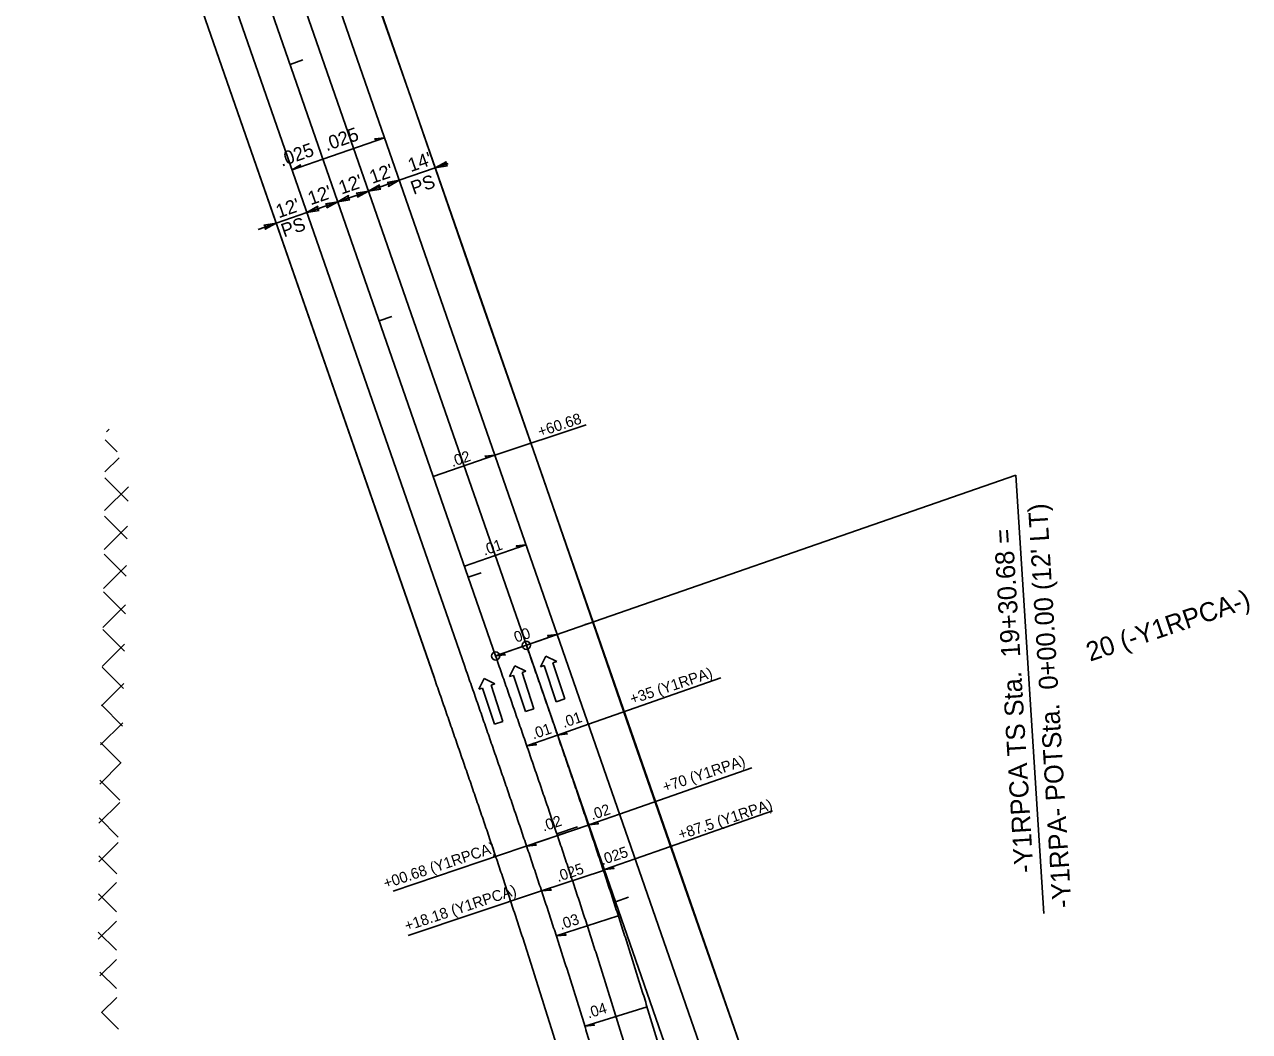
# Model space of a CAD drawing. Extents: x 2389694 to 2405615, y 547005 to 573532.
# Drawn here: x 2395669.6 to 2396120.7, y 554921.7 to 555292.6 of the extents above; entities that cross this region are included whole.
import ezdxf

# ---------------------------------------------------------------- set-up
doc = ezdxf.new("R2010")
doc.units = 0
for name, color, linetype in [('Prop Dimension', 7, 'Continuous'), ('Prop Dimension Text', 7, 'Continuous'), ('Prop EOT', 7, 'Continuous'), ('Prop Guardrail', 7, 'Continuous'), ('Prop Hatching', 7, 'Continuous'), ('Prop Horizontal Alignment', 7, 'Continuous'), ('Prop Horizontal Alignment Curve and Spiral Data', 7, 'Continuous'), ('Prop Horizontal Alignment Tick Large', 7, 'Continuous'), ('Prop Horizontal Alignment Tick Small', 7, 'Continuous'), ('Prop Lane Arrow Through CELL', 7, 'Continuous'), ('Prop Lane Lines', 7, 'Continuous'), ('Prop SBG', 7, 'Continuous'), ('Prop Super Arrow 1 Lane CELL', 7, 'Continuous'), ('Prop Superelevation Label', 7, 'Continuous')]:
    doc.layers.add(name, color=color, linetype=linetype)

msp = doc.modelspace()

# ---------------------------------------------------------------- linework, layer by layer
at = {"layer": 'Prop Dimension'}
for p, q in [((2395807.6, 555235.2), (2395820.82, 555239.79)), ((2395820.82, 555239.79), (2395825.55, 555241.43)), ((2395796.26, 555231.26), (2395807.6, 555235.2)), ((2395784.93, 555227.32), (2395796.26, 555231.26)), ((2395773.59, 555223.38), (2395784.93, 555227.32)), ((2395762.26, 555219.44), (2395773.59, 555223.38)), ((2395755.64, 555217.14), (2395762.26, 555219.44)), ((2395842.76, 555133.99), (2395876.36, 555145.07)), ((2395877.22, 555034.81), (2395926.03, 555051.92)), ((2395888.71, 555001.74), (2395937.36, 555018.8)), ((2395894.45, 554985.21), (2395944.98, 555002.93)), ((2395877.2, 554997.63), (2395805.33, 554973.41)), ((2395859.99, 554973.43), (2395810.85, 554957.03))]:
    msp.add_line(p, q, dxfattribs=at)
for points in [[(2395825.33, 555240.53), (2395820.82, 555239.79), (2395824.83, 555242.03), (2395824.55, 555241.09)], [(2395800.77, 555232), (2395796.26, 555231.26), (2395800.27, 555233.5), (2395799.99, 555232.55)], [(2395803.09, 555234.45), (2395807.6, 555235.2), (2395803.59, 555232.95), (2395803.87, 555233.9)], [(2395789.43, 555228.06), (2395784.93, 555227.32), (2395788.94, 555229.56), (2395788.66, 555228.61)], [(2395791.76, 555230.51), (2395796.26, 555231.26), (2395792.25, 555229.02), (2395792.53, 555229.96)], [(2395778.1, 555224.12), (2395773.59, 555223.38), (2395777.6, 555225.62), (2395777.32, 555224.68)], [(2395780.42, 555226.57), (2395784.93, 555227.32), (2395780.92, 555225.08), (2395781.2, 555226.02)], [(2395757.75, 555218.7), (2395762.26, 555219.44), (2395758.25, 555217.2), (2395758.53, 555218.15)]]:
    msp.add_lwpolyline(points, close=True, dxfattribs=at)
at = {"layer": 'Prop EOT'}
for p, q in [((2395552.76, 555858.97), (2395831.73, 555056.05)), ((2395578.41, 555748.6), (2395820.39, 555052.12)), ((2395704.71, 555573.98), (2395878.96, 555072.46)), ((2395691.5, 555569.35), (2395865.73, 555067.87)), ((2395876.06, 555071.58), (2395878.96, 555072.46)), ((2395878.96, 555072.46), (2396075.98, 554505.41)), ((2395865.73, 555067.87), (2396062.75, 554500.82))]:
    msp.add_line(p, q, dxfattribs=at)
for points in [[(2395831.73, 555056.05), (2395832.81, 555052.93), (2395833.9, 555049.8), (2395834.99, 555046.67), (2395836.07, 555043.55), (2395837.16, 555040.42), (2395838.24, 555037.3), (2395839.32, 555034.17), (2395840.4, 555031.05), (2395841.48, 555027.92), (2395842.56, 555024.8), (2395843.64, 555021.67), (2395844.72, 555018.55), (2395845.79, 555015.42), (2395846.87, 555012.3), (2395847.94, 555009.17), (2395849, 555006.05), (2395850.07, 555002.92), (2395851.13, 554999.79), (2395852.2, 554996.67), (2395853.25, 554993.54), (2395854.31, 554990.41), (2395855.36, 554987.29), (2395856.41, 554984.16), (2395857.46, 554981.03), (2395858.5, 554977.9), (2395859.54, 554974.77), (2395860.58, 554971.64), (2395861.61, 554968.51), (2395862.64, 554965.38), (2395863.67, 554962.24), (2395864.69, 554959.11), (2395865.71, 554955.98), (2395866.72, 554952.84), (2395867.73, 554949.7), (2395868.73, 554946.57), (2395869.73, 554943.43), (2395870.72, 554940.29), (2395871.71, 554937.15), (2395872.7, 554934.01), (2395873.67, 554930.87), (2395874.65, 554927.72), (2395875.62, 554924.58), (2395876.58, 554921.43), (2395877.53, 554918.29), (2395878.48, 554915.14), (2395879.43, 554911.99), (2395880.37, 554908.84), (2395881.3, 554905.69), (2395882.22, 554902.53), (2395883.14, 554899.38), (2395884.06, 554896.22), (2395884.96, 554893.06), (2395885.86, 554889.9), (2395886.75, 554886.74), (2395887.63, 554883.58), (2395888.51, 554880.42), (2395889.38, 554877.25), (2395890.24, 554874.08), (2395891.09, 554870.92), (2395891.94, 554867.75), (2395892.78, 554864.57), (2395893.61, 554861.4), (2395894.43, 554858.23), (2395895.24, 554855.05), (2395896.05, 554851.87), (2395896.84, 554848.69), (2395897.63, 554845.51), (2395898.41, 554842.32), (2395899.17, 554839.14), (2395899.93, 554835.95), (2395900.68, 554832.76), (2395901.42, 554829.57), (2395902.15, 554826.38), (2395902.88, 554823.17)], [(2395820.39, 555052.12), (2395821.48, 555048.99), (2395822.57, 555045.86), (2395823.65, 555042.74), (2395824.73, 555039.61), (2395825.82, 555036.49), (2395826.9, 555033.37), (2395827.98, 555030.24), (2395829.06, 555027.12), (2395830.14, 555024), (2395831.22, 555020.88), (2395832.3, 555017.76), (2395833.37, 555014.64), (2395834.44, 555011.52), (2395835.51, 555008.4), (2395836.58, 555005.28), (2395837.65, 555002.17), (2395838.71, 554999.05), (2395839.77, 554995.93), (2395840.83, 554992.81), (2395841.89, 554989.7), (2395842.94, 554986.58), (2395843.99, 554983.46), (2395845.04, 554980.34), (2395846.08, 554977.23), (2395847.12, 554974.11), (2395848.15, 554970.99), (2395849.19, 554967.87), (2395850.22, 554964.76), (2395851.24, 554961.64), (2395852.26, 554958.52), (2395853.28, 554955.4), (2395854.29, 554952.28), (2395855.3, 554949.16), (2395856.3, 554946.04), (2395857.3, 554942.92), (2395858.29, 554939.8), (2395859.28, 554936.68), (2395860.26, 554933.56), (2395861.24, 554930.43), (2395862.21, 554927.31), (2395863.18, 554924.18), (2395864.14, 554921.06), (2395865.1, 554917.94), (2395866.05, 554914.81), (2395866.99, 554911.68), (2395867.93, 554908.55), (2395868.86, 554905.43), (2395869.79, 554902.3), (2395870.71, 554899.17), (2395871.62, 554896.03), (2395872.52, 554892.9), (2395873.42, 554889.77), (2395874.31, 554886.63), (2395875.2, 554883.5), (2395876.07, 554880.36), (2395876.94, 554877.23), (2395877.8, 554874.09), (2395878.66, 554870.95), (2395879.5, 554867.81), (2395880.34, 554864.67), (2395881.17, 554861.52), (2395881.99, 554858.38), (2395882.81, 554855.24), (2395883.61, 554852.09), (2395884.41, 554848.94), (2395885.2, 554845.79), (2395885.98, 554842.64), (2395886.74, 554839.49), (2395887.51, 554836.34), (2395888.26, 554833.19), (2395889, 554830.03), (2395889.73, 554826.88), (2395890.45, 554823.72), (2395891.17, 554820.53)]]:
    msp.add_spline(points, degree=3, dxfattribs=at)
at = {"layer": 'Prop Guardrail'}
for p, q in [((2395580.65, 555742.15), (2395820.39, 555052.12)), ((2395811.67, 555266.05), (2395787.53, 555335.25)), ((2395836.13, 555195.37), (2395811.67, 555266.05)), ((2395860.58, 555125.43), (2395836.13, 555195.37)), ((2395891.36, 555036.04), (2395860.58, 555125.43)), ((2395913.6, 554972.3), (2395891.36, 555036.04)), ((2395935.09, 554910.9), (2395913.6, 554972.3))]:
    msp.add_line(p, q, dxfattribs=at)
msp.add_spline([(2395820.39, 555052.12), (2395821.48, 555048.99), (2395822.57, 555045.86), (2395823.65, 555042.74), (2395824.73, 555039.61), (2395825.82, 555036.49), (2395826.9, 555033.37), (2395827.98, 555030.24), (2395829.06, 555027.12), (2395830.14, 555024), (2395831.22, 555020.88), (2395832.3, 555017.76), (2395833.37, 555014.64), (2395834.44, 555011.52), (2395835.51, 555008.4), (2395836.58, 555005.28), (2395837.65, 555002.17), (2395838.71, 554999.05), (2395839.77, 554995.93), (2395840.83, 554992.81), (2395841.89, 554989.7), (2395842.94, 554986.58), (2395843.99, 554983.46), (2395845.04, 554980.34), (2395846.08, 554977.23), (2395847.12, 554974.11), (2395848.15, 554970.99), (2395849.19, 554967.87), (2395850.22, 554964.76), (2395851.24, 554961.64), (2395852.26, 554958.52), (2395853.28, 554955.4), (2395854.29, 554952.28), (2395855.3, 554949.16), (2395856.3, 554946.04), (2395857.3, 554942.92), (2395858.29, 554939.8), (2395859.28, 554936.68), (2395860.26, 554933.56), (2395861.24, 554930.43), (2395862.21, 554927.31), (2395863.18, 554924.18), (2395864.14, 554921.06), (2395865.1, 554917.94), (2395866.05, 554914.81), (2395866.99, 554911.68), (2395867.93, 554908.55), (2395868.86, 554905.43), (2395869.79, 554902.3), (2395870.71, 554899.17), (2395871.62, 554896.03), (2395872.52, 554892.9), (2395873.42, 554889.77), (2395874.31, 554886.63), (2395875.2, 554883.5), (2395876.07, 554880.36), (2395876.94, 554877.23), (2395877.8, 554874.09), (2395878.66, 554870.95), (2395879.5, 554867.81), (2395880.34, 554864.67), (2395881.17, 554861.52), (2395881.99, 554858.38), (2395882.81, 554855.24), (2395883.61, 554852.09), (2395884.41, 554848.94), (2395885.2, 554845.79), (2395885.98, 554842.64), (2395886.74, 554839.49), (2395887.51, 554836.34), (2395888.26, 554833.19), (2395889, 554830.03), (2395889.73, 554826.88), (2395890.45, 554823.72), (2395891.17, 554820.53)], degree=3, dxfattribs=at)
at = {"layer": 'Prop Hatching'}
for p, q in [((2395699.76, 555142.51), (2395700.78, 555143.53)), ((2395703.68, 555135.19), (2395699.26, 555139.6)), ((2395699.17, 555127.77), (2395704.43, 555133.03)), ((2395707.75, 555116.98), (2395699.15, 555125.57)), ((2395699.05, 555113.52), (2395707.88, 555122.34)), ((2395707.41, 555103.17), (2395699.04, 555111.54)), ((2395698.93, 555099.26), (2395707.52, 555107.85)), ((2395707.07, 555089.37), (2395698.9, 555097.54)), ((2395698.68, 555084.86), (2395707.17, 555093.35)), ((2395706.74, 555075.56), (2395698.66, 555083.64)), ((2395698.42, 555070.46), (2395706.82, 555078.86)), ((2395706.4, 555061.75), (2395698.41, 555069.75)), ((2395698.16, 555056.06), (2395706.46, 555064.36)), ((2395706.06, 555047.95), (2395698.16, 555055.85)), ((2395697.89, 555041.65), (2395706.11, 555049.86)), ((2395705.73, 555034.14), (2395697.9, 555041.97)), ((2395697.6, 555027.21), (2395705.76, 555035.37)), ((2395705.23, 555020.5), (2395697.62, 555028.11)), ((2395697.31, 555012.78), (2395705.23, 555020.7)), ((2395704.68, 555006.9), (2395697.34, 555014.25)), ((2395697.02, 554998.35), (2395704.65, 555005.97)), ((2395704.14, 554993.3), (2395697.05, 555000.39)), ((2395696.91, 554984.1), (2395704.06, 554991.24)), ((2395703.59, 554979.71), (2395696.93, 554986.37)), ((2395696.8, 554969.85), (2395703.47, 554976.51)), ((2395703.42, 554965.74), (2395696.82, 554972.34)), ((2395703.42, 554951.6), (2395696.72, 554958.3)), ((2395696.74, 554955.64), (2395703.42, 554962.32)), ((2395697.38, 554942.14), (2395703.42, 554948.18)), ((2395703.42, 554937.46), (2395697.32, 554943.56)), ((2395697.98, 554928.6), (2395703.57, 554934.19)), ((2395704.23, 554922.5), (2395697.98, 554928.75))]:
    msp.add_line(p, q, dxfattribs=at)
at = {"layer": 'Prop Horizontal Alignment'}
for p, q in [((2395564.1, 555862.91), (2395843.06, 555059.99)), ((2395854.4, 555063.93), (2396051.42, 554496.88))]:
    msp.add_line(p, q, dxfattribs=at)
msp.add_spline([(2395843.06, 555059.99), (2395844.15, 555056.86), (2395845.24, 555053.74), (2395846.32, 555050.61), (2395847.41, 555047.48), (2395848.49, 555044.35), (2395849.58, 555041.23), (2395850.66, 555038.1), (2395851.75, 555034.97), (2395852.83, 555031.84), (2395853.91, 555028.71), (2395854.99, 555025.58), (2395856.07, 555022.45), (2395857.14, 555019.32), (2395858.22, 555016.19), (2395859.29, 555013.06), (2395860.36, 555009.92), (2395861.43, 555006.79), (2395862.5, 555003.65), (2395863.56, 555000.52), (2395864.62, 554997.38), (2395865.68, 554994.25), (2395866.74, 554991.11), (2395867.79, 554987.97), (2395868.84, 554984.83), (2395869.89, 554981.69), (2395870.93, 554978.55), (2395871.97, 554975.41), (2395873.01, 554972.26), (2395874.04, 554969.12), (2395875.07, 554965.97), (2395876.1, 554962.82), (2395877.12, 554959.67), (2395878.14, 554956.52), (2395879.15, 554953.37), (2395880.16, 554950.22), (2395881.17, 554947.06), (2395882.17, 554943.91), (2395883.16, 554940.75), (2395884.15, 554937.59), (2395885.13, 554934.43), (2395886.11, 554931.26), (2395887.09, 554928.1), (2395888.06, 554924.93), (2395889.02, 554921.77), (2395889.98, 554918.6), (2395890.93, 554915.43), (2395891.87, 554912.25), (2395892.81, 554909.08), (2395893.74, 554905.9), (2395894.67, 554902.72), (2395895.59, 554899.54), (2395896.5, 554896.36), (2395897.4, 554893.17), (2395898.3, 554889.99), (2395899.19, 554886.8), (2395900.08, 554883.61), (2395900.96, 554880.42), (2395901.82, 554877.22), (2395902.69, 554874.02), (2395903.54, 554870.82), (2395904.38, 554867.62), (2395905.22, 554864.42), (2395906.05, 554861.22), (2395906.87, 554858.01), (2395907.68, 554854.8), (2395908.49, 554851.59), (2395909.28, 554848.37), (2395910.07, 554845.16), (2395910.84, 554841.94), (2395911.61, 554838.72), (2395912.37, 554835.49), (2395913.12, 554832.27), (2395913.86, 554829.04), (2395914.58, 554825.81)], degree=3, dxfattribs=at)
at = {"layer": 'Prop Horizontal Alignment Curve and Spiral Data'}
for p in [(2395844.48, 555060.48), (2396044.93, 554965.17)]:
    msp.add_line(p, (2396034.64, 555126.55), dxfattribs=at)
for centre in [(2395854.4, 555063.93), (2395843.06, 555059.99)]:
    msp.add_circle(centre, 1.5, dxfattribs=at)
at = {"layer": 'Prop Horizontal Alignment Tick Large'}
for p, q in [((2395854.4, 555063.93), (2395861.96, 555066.55)), ((2395865.62, 554994.44), (2395873.2, 554997))]:
    msp.add_line(p, q, dxfattribs=at)
at = {"layer": 'Prop Horizontal Alignment Tick Small'}
for p, q in [((2395767.36, 555277.89), (2395772.08, 555279.53)), ((2395800.18, 555183.43), (2395804.9, 555185.07)), ((2395800.18, 555183.43), (2395804.9, 555185.07)), ((2395833, 555088.97), (2395837.72, 555090.61)), ((2395887.22, 554969.47), (2395891.94, 554971.11))]:
    msp.add_line(p, q, dxfattribs=at)
at = {"layer": 'Prop Lane Arrow Through CELL'}
for p, q in [((2395859.58, 555055.96), (2395861.54, 555059.92)), ((2395861.54, 555059.92), (2395865.56, 555057.92)), ((2395865.56, 555057.92), (2395864.14, 555057.46)), ((2395864.14, 555057.46), (2395868.51, 555044.15)), ((2395848.22, 555052.37), (2395850.18, 555056.33)), ((2395850.18, 555056.33), (2395854.2, 555054.33)), ((2395854.2, 555054.33), (2395852.78, 555053.87)), ((2395852.78, 555053.87), (2395857.14, 555040.56)), ((2395861, 555056.43), (2395859.58, 555055.96)), ((2395865.37, 555043.13), (2395861, 555056.43)), ((2395836.84, 555047.7), (2395838.8, 555051.66)), ((2395838.8, 555051.66), (2395842.82, 555049.67)), ((2395842.82, 555049.67), (2395841.4, 555049.2)), ((2395841.4, 555049.2), (2395845.77, 555035.9)), ((2395849.64, 555052.84), (2395848.22, 555052.37)), ((2395854.01, 555039.53), (2395849.64, 555052.84)), ((2395838.26, 555048.17), (2395836.84, 555047.7)), ((2395842.63, 555034.87), (2395838.26, 555048.17)), ((2395868.51, 555044.15), (2395865.37, 555043.13)), ((2395857.14, 555040.56), (2395854.01, 555039.53)), ((2395845.77, 555035.9), (2395842.63, 555034.87))]:
    msp.add_line(p, q, dxfattribs=at)
at = {"layer": 'Prop Lane Lines'}
msp.add_line((2395581.74, 555848.7), (2395854.4, 555063.93), dxfattribs=at)
msp.add_spline([(2395854.4, 555063.93), (2395855.49, 555060.8), (2395856.57, 555057.67), (2395857.66, 555054.55), (2395858.75, 555051.42), (2395859.83, 555048.29), (2395860.92, 555045.16), (2395862, 555042.02), (2395863.09, 555038.89), (2395864.17, 555035.76), (2395865.25, 555032.63), (2395866.33, 555029.49), (2395867.41, 555026.35), (2395868.49, 555023.22), (2395869.57, 555020.08), (2395870.64, 555016.94), (2395871.72, 555013.8), (2395872.79, 555010.66), (2395873.86, 555007.52), (2395874.92, 555004.37), (2395875.99, 555001.23), (2395877.05, 554998.08), (2395878.11, 554994.93), (2395879.17, 554991.78), (2395880.22, 554988.63), (2395881.27, 554985.48), (2395882.32, 554982.33), (2395883.37, 554979.17), (2395884.41, 554976.01), (2395885.45, 554972.85), (2395886.48, 554969.69), (2395887.51, 554966.53), (2395888.54, 554963.37), (2395889.56, 554960.2), (2395890.58, 554957.03), (2395891.59, 554953.86), (2395892.6, 554950.69), (2395893.61, 554947.52), (2395894.61, 554944.34), (2395895.6, 554941.17), (2395896.59, 554937.99), (2395897.58, 554934.8), (2395898.56, 554931.62), (2395899.53, 554928.43), (2395900.5, 554925.24), (2395901.47, 554922.05), (2395902.42, 554918.86), (2395903.38, 554915.67), (2395904.32, 554912.47), (2395905.26, 554909.27), (2395906.19, 554906.07), (2395907.12, 554902.86), (2395908.04, 554899.65), (2395908.95, 554896.44), (2395909.86, 554893.23), (2395910.76, 554890.02), (2395911.65, 554886.8), (2395912.53, 554883.58), (2395913.41, 554880.36), (2395914.28, 554877.13), (2395915.14, 554873.9), (2395915.99, 554870.67), (2395916.84, 554867.44), (2395917.67, 554864.2), (2395918.5, 554860.97), (2395919.32, 554857.73), (2395920.13, 554854.48), (2395920.93, 554851.24), (2395921.73, 554847.99), (2395922.51, 554844.74), (2395923.29, 554841.48), (2395924.05, 554838.22), (2395924.81, 554834.96), (2395925.56, 554831.7), (2395926.29, 554828.45)], degree=3, dxfattribs=at)
at = {"layer": 'Prop SBG'}
for p, q in [((2395820.39, 555052.11), (2395578.41, 555748.59)), ((2395704.65, 555574.16), (2395878.96, 555072.46))]:
    msp.add_line(p, q, dxfattribs=at)
msp.add_spline([(2395891.17, 554820.53), (2395890.45, 554823.72), (2395889.73, 554826.88), (2395889, 554830.03), (2395888.26, 554833.19), (2395887.51, 554836.34), (2395886.74, 554839.49), (2395885.98, 554842.64), (2395885.2, 554845.79), (2395884.41, 554848.94), (2395883.61, 554852.09), (2395882.81, 554855.24), (2395881.99, 554858.38), (2395881.17, 554861.52), (2395880.34, 554864.67), (2395879.5, 554867.81), (2395878.66, 554870.95), (2395877.8, 554874.09), (2395876.94, 554877.23), (2395876.07, 554880.36), (2395875.2, 554883.5), (2395874.31, 554886.63), (2395873.42, 554889.77), (2395872.52, 554892.9), (2395871.62, 554896.03), (2395870.71, 554899.17), (2395869.79, 554902.3), (2395868.86, 554905.43), (2395867.93, 554908.55), (2395866.99, 554911.68), (2395866.05, 554914.81), (2395865.1, 554917.94), (2395864.14, 554921.06), (2395863.18, 554924.18), (2395862.21, 554927.31), (2395861.24, 554930.43), (2395860.26, 554933.56), (2395859.28, 554936.68), (2395858.29, 554939.8), (2395857.3, 554942.92), (2395856.3, 554946.04), (2395855.3, 554949.16), (2395854.29, 554952.28), (2395853.28, 554955.4), (2395852.26, 554958.52), (2395851.24, 554961.64), (2395850.22, 554964.76), (2395849.19, 554967.87), (2395848.15, 554970.99), (2395847.12, 554974.11), (2395846.08, 554977.23), (2395845.04, 554980.34), (2395843.99, 554983.46), (2395842.94, 554986.58), (2395841.89, 554989.7), (2395840.83, 554992.81), (2395839.77, 554995.93), (2395838.71, 554999.05), (2395837.65, 555002.17), (2395836.58, 555005.28), (2395835.51, 555008.4), (2395834.44, 555011.52), (2395833.37, 555014.64), (2395832.3, 555017.76), (2395831.22, 555020.88), (2395830.14, 555024), (2395829.06, 555027.12), (2395827.98, 555030.24), (2395826.9, 555033.37), (2395825.82, 555036.49), (2395824.73, 555039.61), (2395823.65, 555042.74), (2395822.57, 555045.86), (2395821.48, 555048.99), (2395820.39, 555052.12)], degree=3, dxfattribs=at)
at = {"layer": 'Prop Super Arrow 1 Lane CELL'}
for p, q in [((2395779.48, 555242.99), (2395802.15, 555250.87)), ((2395768.15, 555239.05), (2395779.48, 555242.99)), ((2395842.76, 555133.99), (2395820.09, 555126.11)), ((2395854.25, 555100.93), (2395831.58, 555093.05)), ((2395865.73, 555067.87), (2395843.06, 555059.99)), ((2395843.06, 555059.99), (2395854.4, 555063.93)), ((2395854.53, 555026.92), (2395865.87, 555030.83)), ((2395865.89, 555030.87), (2395877.22, 555034.81)), ((2395877.37, 554997.81), (2395888.71, 555001.74)), ((2395854.46, 554989.96), (2395877.2, 554997.63)), ((2395859.99, 554973.43), (2395882.77, 554980.97)), ((2395883.12, 554981.28), (2395894.45, 554985.21)), ((2395888.25, 554964.27), (2395865.42, 554956.87)), ((2395898.84, 554930.71), (2395875.89, 554923.68))]:
    msp.add_line(p, q, dxfattribs=at)
for points in [[(2395802.15, 555250.87), (2395798.58, 555250.47), (2395799.37, 555249.9)], [(2395768.15, 555239.05), (2395771.19, 555240.95), (2395770.93, 555240.02)], [(2395842.76, 555133.99), (2395839.19, 555133.6), (2395839.97, 555133.02)], [(2395842.76, 555133.99), (2395839.19, 555133.6), (2395839.97, 555133.02)], [(2395854.25, 555100.93), (2395850.68, 555100.54), (2395851.46, 555099.96)], [(2395865.73, 555067.87), (2395862.17, 555067.47), (2395862.95, 555066.9)], [(2395843.06, 555059.99), (2395846.63, 555060.38), (2395845.85, 555060.96)], [(2395865.89, 555030.87), (2395869.46, 555031.26), (2395868.67, 555031.84)], [(2395854.53, 555026.92), (2395858.1, 555027.31), (2395857.31, 555027.88)], [(2395877.37, 554997.81), (2395880.94, 554998.2), (2395880.16, 554998.77)], [(2395854.46, 554989.96), (2395858.03, 554990.32), (2395857.26, 554990.91)], [(2395883.12, 554981.28), (2395886.69, 554981.67), (2395885.9, 554982.24)], [(2395859.99, 554973.43), (2395863.56, 554973.77), (2395862.79, 554974.35)], [(2395865.42, 554956.87), (2395868.99, 554957.19), (2395868.22, 554957.78)], [(2395875.89, 554923.68), (2395879.47, 554923.94), (2395878.71, 554924.54)]]:
    msp.add_lwpolyline(points, close=True, dxfattribs=at)

# ---------------------------------------------------------------- texts
at = {"layer": 'Prop Dimension Text'}
for s, height, rotation, p in [("14'", 5, 19.1594, (2395811.82, 555238.18)), ("12'", 5, 19.159, (2395797.65, 555233.86)), ("12'", 5, 19.159, (2395774.98, 555225.98)), ("12'", 5, 19.159, (2395786.31, 555229.92)), ('PS', 5, 19.1594, (2395812.84, 555229.84)), ("12'", 5, 19.1594, (2395763.21, 555221.19)), ('PS', 5, 19.1594, (2395765.13, 555214.15)), ('+60.68', 4, 18.3266, (2395859.39, 555140.59)), ('+35 (Y1RPA)', 4, 18.3266, (2395893.27, 555042.15)), ('+70 (Y1RPA)', 4, 18.3266, (2395905.32, 555009.75)), ('+87.5 (Y1RPA)', 4, 18.3266, (2395911.08, 554992.23)), ('+00.68 (Y1RPCA)', 4, 18.3266, (2395802.53, 554974.21)), ('+18.18 (Y1RPCA)', 4, 18.3266, (2395810.33, 554958.58))]:
    msp.add_text(s, height=height, rotation=rotation, dxfattribs=at).set_placement(p)
at = {"layer": 'Prop Horizontal Alignment Curve and Spiral Data'}
for s, rotation, p in [("-Y1RPA- POTSta.  0+00.00 (12' LT)", 93.4858, (2396055.12, 554967.34)), ('-Y1RPCA TS Sta.  19+30.68 =', 93.4858, (2396041.13, 554980.26)), ('20 (-Y1RPCA-)', 18.6367, (2396061.95, 555057.88))]:
    msp.add_text(s, height=7, rotation=rotation, dxfattribs=at).set_placement(p)
at = {"layer": 'Prop Superelevation Label'}
for s, height, rotation, p in [('.025', 5, 19.159, (2395780.83, 555245.89)), ('.025', 5, 19.159, (2395764.32, 555240.17)), ('.02', 4, 19.1594, (2395827.18, 555129.53)), ('.01', 4, 19.1594, (2395838.94, 555096.92)), ('00', 4, 19.1594, (2395850.64, 555064.85)), ('.01', 4, 18.3266, (2395856.96, 555029.24)), ('.01', 4, 18.3266, (2395868.17, 555033.46)), ('.02', 4, 18.3266, (2395878.63, 554999.49)), ('.02', 4, 18.3266, (2395860.75, 554995.28)), ('.025', 4, 18.3266, (2395882.33, 554982.88)), ('.025', 4, 18.3266, (2395866.02, 554976.71)), ('.03', 4, 17.9601, (2395867.14, 554959.09)), ('.04', 4, 17.0274, (2395877.28, 554926.43))]:
    msp.add_text(s, height=height, rotation=rotation, dxfattribs=at).set_placement(p)

doc.saveas('drawing.dxf')
